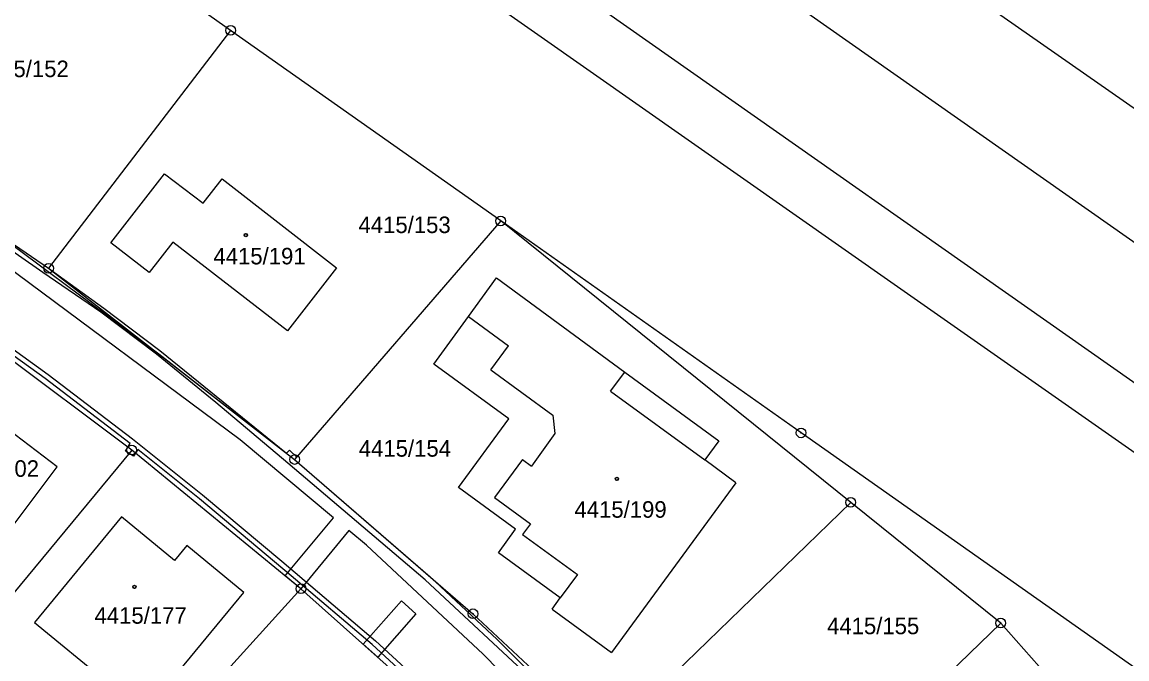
# Model space of a CAD drawing. Extents: x -593183 to -588034, y -1130415 to -1124994.
# Drawn here: x -589905.4 to -589791.7, y -1128543.3 to -1128477.8 of the extents above; entities that cross this region are included whole.
import ezdxf

# ---------------------------------------------------------------- set-up
doc = ezdxf.new("R2010")
doc.units = 0
for name, color, linetype in [('Vrstva 1', 7, 'Continuous'), ('Vrstva 18', 7, 'Continuous'), ('Vrstva 19', 7, 'Continuous'), ('Vrstva 24', 7, 'Continuous'), ('Vrstva 25', 7, 'Continuous'), ('Vrstva 27', 7, 'Continuous'), ('Vrstva 4', 7, 'Continuous')]:
    doc.layers.add(name, color=color, linetype=linetype)

msp = doc.modelspace()

# ---------------------------------------------------------------- linework, layer by layer
at = {"layer": 'Vrstva 1'}
for p, q in [((-589889.81, -1128417.52), (-589737.96, -1128523.76)), ((-589896.39, -1128426.39), (-589743.95, -1128533.49)), ((-589903.69, -1128435.74), (-589750.76, -1128543.09)), ((-589907.39, -1128440.35), (-589815.68, -1128504.74)), ((-589883.91, -1128478.64), (-589910.8, -1128459.67)), ((-589883.91, -1128478.64), (-589902.64, -1128503.11)), ((-589856.13, -1128498.24), (-589883.91, -1128478.64)), ((-589928.36, -1128485.42), (-589902.64, -1128503.11)), ((-589896.24, -1128500.48), (-589890.73, -1128493.41)), ((-589890.73, -1128493.41), (-589886.75, -1128496.42)), ((-589886.75, -1128496.42), (-589884.78, -1128493.9)), ((-589884.78, -1128493.9), (-589873.02, -1128503.07)), ((-589856.13, -1128498.24), (-589877.33, -1128522.78)), ((-589820.14, -1128527.19), (-589856.13, -1128498.24)), ((-589825.24, -1128520.04), (-589856.13, -1128498.24)), ((-589892.29, -1128503.54), (-589896.24, -1128500.48)), ((-589889.85, -1128500.41), (-589892.29, -1128503.54)), ((-589878.08, -1128509.55), (-589889.85, -1128500.41)), ((-589902.64, -1128503.11), (-589877.33, -1128522.78)), ((-589873.02, -1128503.07), (-589878.08, -1128509.55)), ((-589859.46, -1128508.07), (-589856.58, -1128504.1)), ((-589856.58, -1128504.1), (-589843.36, -1128513.78)), ((-589815.68, -1128504.74), (-589768.12, -1128538.07)), ((-589894.08, -1128521.81), (-589913.06, -1128507.61)), ((-589863.01, -1128512.96), (-589859.46, -1128508.07)), ((-589855.31, -1128518.61), (-589863.01, -1128512.96)), ((-589843.36, -1128513.78), (-589833.69, -1128520.87)), ((-589860.46, -1128525.65), (-589855.31, -1128518.61)), ((-589901.75, -1128523.53), (-589906.79, -1128519.71)), ((-589778.3, -1128553.13), (-589825.24, -1128520.04)), ((-589833.69, -1128520.87), (-589835.13, -1128522.82)), ((-589894.08, -1128521.81), (-589916.78, -1128549.19)), ((-589876.68, -1128536.07), (-589894.08, -1128521.81)), ((-589906.59, -1128529.98), (-589901.75, -1128523.53)), ((-589877.33, -1128522.78), (-589858.99, -1128538.65)), ((-589831.97, -1128525.18), (-589835.13, -1128522.82)), ((-589854.6, -1128529.95), (-589860.46, -1128525.65)), ((-589831.97, -1128525.18), (-589844.74, -1128542.62)), ((-589820.14, -1128527.19), (-589845.2, -1128551.49)), ((-589804.71, -1128539.6), (-589820.14, -1128527.19)), ((-589895.14, -1128528.69), (-589904.07, -1128539.53)), ((-589889.69, -1128533.18), (-589895.14, -1128528.69)), ((-589856.35, -1128532.39), (-589854.6, -1128529.95)), ((-589888.42, -1128531.63), (-589889.69, -1128533.18)), ((-589882.56, -1128536.46), (-589888.42, -1128531.63)), ((-589850.03, -1128537.02), (-589856.35, -1128532.39)), ((-589876.68, -1128536.07), (-589900.7, -1128562.6)), ((-589859.88, -1128551.04), (-589876.68, -1128536.07)), ((-589892, -1128547.91), (-589882.56, -1128536.46)), ((-589850.85, -1128538.17), (-589850.03, -1128537.02)), ((-589850.85, -1128538.17), (-589844.74, -1128542.62)), ((-589845.2, -1128551.49), (-589858.99, -1128538.65)), ((-589904.07, -1128539.53), (-589896.66, -1128545.65)), ((-589831.41, -1128565.42), (-589804.71, -1128539.6)), ((-589789.96, -1128556.19), (-589804.71, -1128539.6))]:
    msp.add_line(p, q, dxfattribs=at)
at = {"layer": 'Vrstva 24'}
for centre, radius in [((-589883.91, -1128478.64), 0.5), ((-589883.91, -1128478.64), 0.0327), ((-589856.13, -1128498.24), 0.5), ((-589856.13, -1128498.24), 0.0327), ((-589902.64, -1128503.11), 0.5), ((-589902.64, -1128503.11), 0.0327), ((-589825.24, -1128520.04), 0.5), ((-589825.24, -1128520.04), 0.0327), ((-589894.08, -1128521.81), 0.5), ((-589894.08, -1128521.81), 0.0327), ((-589877.33, -1128522.78), 0.5), ((-589877.33, -1128522.78), 0.0327), ((-589820.14, -1128527.19), 0.5), ((-589820.14, -1128527.19), 0.0327), ((-589876.68, -1128536.07), 0.5), ((-589876.68, -1128536.07), 0.0327), ((-589858.99, -1128538.65), 0.5), ((-589858.99, -1128538.65), 0.0327), ((-589804.71, -1128539.6), 0.5), ((-589804.71, -1128539.6), 0.0327)]:
    msp.add_circle(centre, radius, dxfattribs=at)
at = {"layer": 'Vrstva 25'}
for centre, radius in [((-589882.35, -1128499.7), 0.175), ((-589882.35, -1128499.7), 0.15), ((-589844.18, -1128524.78), 0.175), ((-589844.18, -1128524.78), 0.15), ((-589893.81, -1128535.89), 0.175), ((-589893.81, -1128535.89), 0.15)]:
    msp.add_circle(centre, radius, dxfattribs=at)
at = {"layer": 'Vrstva 27'}
for p, q in [((-589927.97, -1128485.69), (-589902.64, -1128503.11)), ((-589903.24, -1128503.55), (-589918.13, -1128493.16)), ((-589909.52, -1128498.38), (-589891.31, -1128511.92)), ((-589882.92, -1128520.77), (-589907.11, -1128502.79)), ((-589902.64, -1128503.11), (-589896.95, -1128507.22)), ((-589916.71, -1128503.94), (-589902.68, -1128514.04)), ((-589897.25, -1128507.62), (-589903.24, -1128503.55)), ((-589902.98, -1128514.44), (-589912.46, -1128507.64)), ((-589891.53, -1128511.96), (-589897.25, -1128507.62)), ((-589896.95, -1128507.22), (-589891.21, -1128511.56)), ((-589885.45, -1128516.92), (-589891.53, -1128511.96)), ((-589891.31, -1128511.92), (-589877.33, -1128522.78)), ((-589891.21, -1128511.56), (-589878.15, -1128522.14)), ((-589894.23, -1128521.12), (-589902.98, -1128514.44)), ((-589902.68, -1128514.04), (-589893.99, -1128520.67)), ((-589878.03, -1128523.16), (-589885.45, -1128516.92)), ((-589894.47, -1128521.52), (-589894.23, -1128521.12)), ((-589893.99, -1128520.67), (-589886.79, -1128526.43)), ((-589873.33, -1128528.77), (-589882.92, -1128520.77)), ((-589894.72, -1128521.93), (-589894.47, -1128521.52)), ((-589894.36, -1128522.15), (-589894.72, -1128521.93)), ((-589893.89, -1128522.44), (-589894.36, -1128522.15)), ((-589893.69, -1128522.13), (-589893.89, -1128522.44)), ((-589893.46, -1128521.75), (-589893.69, -1128522.13)), ((-589887.11, -1128526.81), (-589893.46, -1128521.75)), ((-589878.15, -1128522.14), (-589877.86, -1128521.83)), ((-589877.86, -1128521.83), (-589877.11, -1128522.53)), ((-589863.92, -1128535.17), (-589878.03, -1128523.16)), ((-589877.11, -1128522.53), (-589877.33, -1128522.78)), ((-589877.33, -1128522.78), (-589858.99, -1128538.65)), ((-589877.33, -1128522.78), (-589863.39, -1128534.84)), ((-589877.68, -1128534.76), (-589887.11, -1128526.81)), ((-589886.79, -1128526.43), (-589878.66, -1128533.22)), ((-589878.3, -1128534.74), (-589873.33, -1128528.77)), ((-589871.76, -1128530.07), (-589876.68, -1128536.07)), ((-589869.93, -1128531.6), (-589871.76, -1128530.07)), ((-589857.95, -1128542.81), (-589869.93, -1128531.6)), ((-589878.66, -1128533.22), (-589869.02, -1128541.43)), ((-589876.68, -1128536.07), (-589878.3, -1128534.74)), ((-589869.34, -1128541.81), (-589877.68, -1128534.76)), ((-589863.39, -1128534.84), (-589856.49, -1128541.3)), ((-589851.11, -1128547.05), (-589863.92, -1128535.17)), ((-589870.27, -1128541.79), (-589866.34, -1128537.31)), ((-589866.34, -1128537.31), (-589864.86, -1128538.67)), ((-589864.86, -1128538.67), (-589868.76, -1128543.12)), ((-589858.99, -1128538.65), (-589845.54, -1128551.18)), ((-589868.76, -1128543.12), (-589870.27, -1128541.79)), ((-589869.02, -1128541.43), (-589861.84, -1128548.01)), ((-589856.49, -1128541.3), (-589850.52, -1128547.26)), ((-589859.99, -1128550.4), (-589869.34, -1128541.81)), ((-589856.28, -1128544.48), (-589857.95, -1128542.81))]:
    msp.add_line(p, q, dxfattribs=at)
at = {"layer": 'Vrstva 4'}
for p, q in [((-589859.46, -1128508.07), (-589855.32, -1128511.1)), ((-589857.14, -1128513.57), (-589855.32, -1128511.1)), ((-589857.14, -1128513.57), (-589850.78, -1128518.23)), ((-589844.84, -1128515.76), (-589843.36, -1128513.78)), ((-589844.84, -1128515.76), (-589835.13, -1128522.82)), ((-589850.78, -1128518.23), (-589850.56, -1128520.11)), ((-589850.56, -1128520.11), (-589852.96, -1128523.45)), ((-589853.9, -1128522.78), (-589856.79, -1128526.7)), ((-589853.9, -1128522.78), (-589852.96, -1128523.45)), ((-589856.79, -1128526.7), (-589853.08, -1128529.41)), ((-589853.08, -1128529.41), (-589853.9, -1128530.5)), ((-589853.9, -1128530.5), (-589848.23, -1128534.62)), ((-589848.23, -1128534.62), (-589850.03, -1128537.02))]:
    msp.add_line(p, q, dxfattribs=at)

# ---------------------------------------------------------------- texts
at = {"layer": 'Vrstva 18'}
for s, p in [('4415/152', (-589910.04, -1128483.45)), ('4415/153', (-589870.76, -1128499.49)), ('4415/154', (-589870.73, -1128522.49)), ('4415/155', (-589822.57, -1128540.75))]:
    msp.add_text(s, height=1.7, dxfattribs=at).set_placement(p)
at = {"layer": 'Vrstva 19'}
for s, p in [('4415/191', (-589885.68, -1128502.71)), ('4415/202', (-589913.1, -1128524.56)), ('4415/199', (-589848.55, -1128528.77)), ('4415/177', (-589897.91, -1128539.67))]:
    msp.add_text(s, height=1.7, dxfattribs=at).set_placement(p)

doc.saveas('drawing.dxf')
